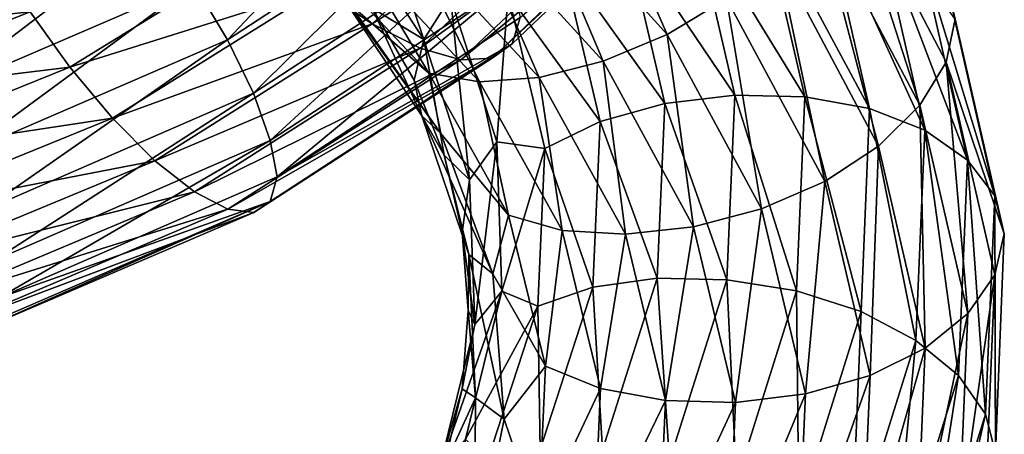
# Model space of a CAD drawing. Header units: metres. Extents: x -109 to 109, y -452 to 89.
# Tile 395 of 656: x 8.93 to 18.96, y -43.82 to -39.58. Entities that reach past the tile are written whole.
import ezdxf

# ---------------------------------------------------------------- set-up
doc = ezdxf.new("R2010")
doc.units = ezdxf.units.M
doc.layers.add('solid_K244270000C71_000_01', color=7, linetype='CONTINUOUS')

msp = doc.modelspace()

# ---------------------------------------------------------------- linework, layer by layer
at = {"layer": 'solid_K244270000C71_000_01'}
for points in [[(10.70479, -39.215691, 769.691162), (13.004382, -37.715309, 771.269043), (11.047223, -39.789955, 769.770935)], [(13.004382, -37.715309, 771.269043), (13.420375, -38.234764, 771.386047), (11.047223, -39.789955, 769.770935)], [(14.62982, -37.683189, 808.142273), (14.080562, -38.129742, 808.098022), (15.528153, -39.734978, 805.925049)], [(16.133881, -39.368835, 805.904358), (14.62982, -37.683189, 808.142273), (15.528153, -39.734978, 805.925049)], [(15.977407, -37.895283, 774.929199), (15.742451, -38.077747, 775.488403), (13.743753, -39.976692, 773.598755)], [(13.948878, -39.833103, 773.024658), (15.977407, -37.895283, 774.929199), (13.743753, -39.976692, 773.598755)], [(14.02994, -39.564186, 772.497437), (15.977407, -37.895283, 774.929199), (13.948878, -39.833103, 773.024658)], [(12.520541, -39.626266, 775.121033), (14.341352, -37.935356, 776.897095), (11.993782, -39.263912, 775.447754)], [(13.047211, -39.787323, 801.267639), (12.181546, -38.45557, 803.136963), (12.440861, -37.981831, 802.719177)], [(13.047211, -39.787323, 801.267639), (12.440861, -37.981831, 802.719177), (13.320754, -39.355991, 800.823364)], [(14.900784, -38.105068, 776.509766), (14.341352, -37.935356, 776.897095), (12.520541, -39.626266, 775.121033)], [(17.299597, -37.967606, 805.026794), (17.045198, -38.451172, 805.433472), (18.101349, -40.45787, 802.965515)], [(18.371511, -40.017433, 802.534973), (17.299597, -37.967606, 805.026794), (18.101349, -40.45787, 802.965515)], [(18.461489, -39.578529, 802.063354), (17.299597, -37.967606, 805.026794), (18.371511, -40.017433, 802.534973)], [(7.44074, -39.150707, 768.73053), (9.868512, -38.126152, 770.00531), (7.767795, -39.731987, 768.464905)], [(9.868512, -38.126152, 770.00531), (10.30228, -38.649265, 769.773682), (7.767795, -39.731987, 768.464905)], [(13.008946, -39.876873, 774.686096), (14.900784, -38.105068, 776.509766), (12.520541, -39.626266, 775.121033)], [(15.376291, -38.150921, 776.02832), (14.900784, -38.105068, 776.509766), (13.008946, -39.876873, 774.686096)], [(15.742451, -38.077747, 775.488403), (15.376291, -38.150921, 776.02832), (13.424082, -39.993359, 774.166138)], [(13.743753, -39.976692, 773.598755), (15.742451, -38.077747, 775.488403), (13.424082, -39.993359, 774.166138)], [(14.080562, -38.129742, 808.098022), (13.48817, -38.488655, 807.905396), (14.874859, -40.009251, 805.804016)], [(15.528153, -39.734978, 805.925049), (14.080562, -38.129742, 808.098022), (14.874859, -40.009251, 805.804016)], [(13.424082, -39.993359, 774.166138), (15.376291, -38.150921, 776.02832), (13.008946, -39.876873, 774.686096)], [(11.047223, -39.789955, 769.770935), (13.420375, -38.234764, 771.386047), (11.311229, -40.335693, 769.99823)], [(13.420375, -38.234764, 771.386047), (13.741095, -38.740086, 771.643982), (11.311229, -40.335693, 769.99823)], [(15.789516, -38.508251, 799.679016), (16.483541, -38.427681, 799.847595), (16.928949, -40.371979, 797.526489)], [(16.483541, -38.427681, 799.847595), (17.127552, -38.459686, 800.137573), (17.590364, -40.491608, 797.741577)], [(16.928949, -40.371979, 797.526489), (16.483541, -38.427681, 799.847595), (17.590364, -40.491608, 797.741577)], [(13.047211, -39.787323, 801.267639), (12.522515, -39.468182, 802.798523), (12.181546, -38.45557, 803.136963)], [(13.48817, -38.488655, 807.905396), (12.895564, -38.738373, 807.583862), (14.221329, -40.175999, 805.555359)], [(14.874859, -40.009251, 805.804016), (13.48817, -38.488655, 807.905396), (14.221329, -40.175999, 805.555359)], [(15.095744, -38.691486, 799.63916), (15.789516, -38.508251, 799.679016), (16.216171, -40.355907, 797.436584)], [(16.216171, -40.355907, 797.436584), (15.789516, -38.508251, 799.679016), (16.928949, -40.371979, 797.526489)], [(17.045198, -38.451172, 805.433472), (16.648737, -38.930119, 805.734375), (17.680323, -40.874969, 803.308105)], [(18.101349, -40.45787, 802.965515), (17.045198, -38.451172, 805.433472), (17.680323, -40.874969, 803.308105)], [(17.127552, -38.459686, 800.137573), (17.675442, -38.609383, 800.536438), (18.153057, -40.713356, 798.074585)], [(17.590364, -40.491608, 797.741577), (17.127552, -38.459686, 800.137573), (18.153057, -40.713356, 798.074585)], [(17.675442, -38.609383, 800.536438), (18.097847, -38.861538, 801.012573), (18.586878, -41.018223, 798.497437)], [(18.153057, -40.713356, 798.074585), (17.675442, -38.609383, 800.536438), (18.586878, -41.018223, 798.497437)], [(7.767795, -39.731987, 768.464905), (10.30228, -38.649265, 769.773682), (8.071283, -40.351238, 768.349792)], [(10.30228, -38.649265, 769.773682), (10.70479, -39.215691, 769.691162), (8.071283, -40.351238, 768.349792)], [(14.452485, -38.967777, 799.735229), (15.095744, -38.691486, 799.63916), (15.503653, -40.440716, 797.473999)], [(15.503653, -40.440716, 797.473999), (15.095744, -38.691486, 799.63916), (16.216171, -40.355907, 797.436584)], [(9.439129, -40.071007, 774.166016), (11.466833, -38.818336, 775.646423), (9.036619, -39.50552, 774.259705)], [(11.993782, -39.263912, 775.447754), (11.466833, -38.818336, 775.646423), (9.439129, -40.071007, 774.166016)], [(11.311229, -40.335693, 769.99823), (13.741095, -38.740086, 771.643982), (11.4811, -40.816521, 770.351868)], [(13.741095, -38.740086, 771.643982), (13.947458, -39.197201, 772.019531), (11.4811, -40.816521, 770.351868)], [(13.098972, -40.131447, 804.734192), (11.877837, -38.831696, 806.634521), (12.290598, -39.421585, 804.941895)], [(12.345662, -38.857651, 807.15271), (11.877837, -38.831696, 806.634521), (13.098972, -40.131447, 804.734192)], [(12.895564, -38.738373, 807.583862), (12.345662, -38.857651, 807.15271), (13.614893, -40.219868, 805.192871)], [(14.221329, -40.175999, 805.555359), (12.895564, -38.738373, 807.583862), (13.614893, -40.219868, 805.192871)], [(9.036619, -39.50552, 774.259705), (8.694186, -38.926998, 774.186768), (6.555312, -39.767448, 772.984802)], [(13.614893, -40.219868, 805.192871), (12.345662, -38.857651, 807.15271), (13.098972, -40.131447, 804.734192)], [(16.648737, -38.930119, 805.734375), (16.133881, -39.368835, 805.904358), (17.133564, -41.236973, 803.535217)], [(17.680323, -40.874969, 803.308105), (16.648737, -38.930119, 805.734375), (17.133564, -41.236973, 803.535217)], [(18.097847, -38.861538, 801.012573), (18.369642, -39.195518, 801.529419), (18.866014, -41.382599, 798.97699)], [(18.586878, -41.018223, 798.497437), (18.097847, -38.861538, 801.012573), (18.866014, -41.382599, 798.97699)], [(13.905725, -39.324314, 799.968079), (14.452485, -38.967777, 799.735229), (14.843012, -40.624054, 797.640381)], [(14.843012, -40.624054, 797.640381), (14.452485, -38.967777, 799.735229), (15.503653, -40.440716, 797.473999)], [(8.071283, -40.351238, 768.349792), (10.70479, -39.215691, 769.691162), (8.329473, -40.969078, 768.400696)], [(10.70479, -39.215691, 769.691162), (11.047223, -39.789955, 769.770935), (8.329473, -40.969078, 768.400696)], [(11.4811, -40.816521, 770.351868), (13.947458, -39.197201, 772.019531), (11.552703, -41.189636, 770.817627)], [(13.947458, -39.197201, 772.019531), (14.02994, -39.564186, 772.497437), (11.552703, -41.189636, 770.817627)], [(18.369642, -39.195518, 801.529419), (18.461489, -39.578529, 802.063354), (18.963657, -41.771263, 799.492188)], [(18.866014, -41.382599, 798.97699), (18.369642, -39.195518, 801.529419), (18.963657, -41.771263, 799.492188)], [(9.872897, -40.588451, 773.921875), (11.993782, -39.263912, 775.447754), (9.439129, -40.071007, 774.166016)], [(12.520541, -39.626266, 775.121033), (11.993782, -39.263912, 775.447754), (9.872897, -40.588451, 773.921875)], [(12.152896, -39.251644, 804.199768), (13.220812, -40.745499, 803.054138), (12.290598, -39.421585, 804.941895)], [(13.028836, -40.566319, 802.326782), (13.220812, -40.745499, 803.054138), (12.152896, -39.251644, 804.199768)], [(13.028836, -40.566319, 802.326782), (12.152896, -39.251644, 804.199768), (12.522515, -39.468182, 802.798523)], [(13.793205, -40.83234, 798.86261), (13.320754, -39.355991, 800.823364), (13.905725, -39.324314, 799.968079)], [(13.793205, -40.83234, 798.86261), (13.905725, -39.324314, 799.968079), (14.281478, -40.899773, 797.931702)], [(14.281478, -40.899773, 797.931702), (13.905725, -39.324314, 799.968079), (14.843012, -40.624054, 797.640381)], [(13.098972, -40.131447, 804.734192), (12.290598, -39.421585, 804.941895), (13.220812, -40.745499, 803.054138)], [(13.514166, -41.219498, 799.333862), (13.047211, -39.787323, 801.267639), (13.320754, -39.355991, 800.823364)], [(13.514166, -41.219498, 799.333862), (13.320754, -39.355991, 800.823364), (13.793205, -40.83234, 798.86261)], [(16.133881, -39.368835, 805.904358), (15.528153, -39.734978, 805.925049), (16.490305, -41.515759, 803.625427)], [(17.133564, -41.236973, 803.535217), (16.133881, -39.368835, 805.904358), (16.490305, -41.515759, 803.625427)], [(6.813502, -40.389294, 773.028503), (9.036619, -39.50552, 774.259705), (6.555312, -39.767448, 772.984802)], [(9.439129, -40.071007, 774.166016), (9.036619, -39.50552, 774.259705), (6.813502, -40.389294, 773.028503)], [(13.028836, -40.566319, 802.326782), (12.522515, -39.468182, 802.798523), (12.947785, -40.202663, 801.767639)], [(13.047211, -39.787323, 801.267639), (12.947785, -40.202663, 801.767639), (12.522515, -39.468182, 802.798523)], [(10.306508, -41.02388, 773.550781), (12.520541, -39.626266, 775.121033), (9.872897, -40.588451, 773.921875)], [(13.008946, -39.876873, 774.686096), (12.520541, -39.626266, 775.121033), (10.306508, -41.02388, 773.550781)], [(11.552703, -41.189636, 770.817627), (14.02994, -39.564186, 772.497437), (13.948878, -39.833103, 773.024658)], [(18.963657, -41.771263, 799.492188), (18.461489, -39.578529, 802.063354), (18.371511, -40.017433, 802.534973)], [(15.528153, -39.734978, 805.925049), (14.874859, -40.009251, 805.804016), (15.796533, -41.698009, 803.581177)], [(16.490305, -41.515759, 803.625427), (15.528153, -39.734978, 805.925049), (15.796533, -41.698009, 803.581177)], [(8.329473, -40.969078, 768.400696), (11.047223, -39.789955, 769.770935), (8.52853, -41.546856, 768.604309)], [(11.047223, -39.789955, 769.770935), (11.311229, -40.335693, 769.99823), (8.52853, -41.546856, 768.604309)], [(13.948878, -39.833103, 773.024658), (13.743753, -39.976692, 773.598755), (11.313417, -41.552231, 771.933289)], [(11.482269, -41.441994, 771.34668), (13.948878, -39.833103, 773.024658), (11.313417, -41.552231, 771.933289)], [(11.552703, -41.189636, 770.817627), (13.948878, -39.833103, 773.024658), (11.482269, -41.441994, 771.34668)], [(13.047211, -39.787323, 801.267639), (13.25429, -40.967258, 800.717224), (12.947785, -40.202663, 801.767639)], [(13.514166, -41.219498, 799.333862), (13.25429, -40.967258, 800.717224), (13.047211, -39.787323, 801.267639)], [(10.708548, -41.343624, 773.075989), (13.008946, -39.876873, 774.686096), (10.306508, -41.02388, 773.550781)], [(13.424082, -39.993359, 774.166138), (13.008946, -39.876873, 774.686096), (10.708548, -41.343624, 773.075989)], [(11.050274, -41.520519, 772.523682), (13.424082, -39.993359, 774.166138), (10.708548, -41.343624, 773.075989)], [(13.743753, -39.976692, 773.598755), (13.424082, -39.993359, 774.166138), (11.050274, -41.520519, 772.523682)], [(11.313417, -41.552231, 771.933289), (13.743753, -39.976692, 773.598755), (11.050274, -41.520519, 772.523682)], [(14.874859, -40.009251, 805.804016), (14.221329, -40.175999, 805.555359), (15.102509, -41.774502, 803.410706)], [(15.796533, -41.698009, 803.581177), (14.874859, -40.009251, 805.804016), (15.102509, -41.774502, 803.410706)], [(18.371511, -40.017433, 802.534973), (18.101349, -40.45787, 802.965515), (18.590473, -42.583839, 800.423584)], [(18.867937, -42.188515, 799.968445), (18.371511, -40.017433, 802.534973), (18.590473, -42.583839, 800.423584)], [(18.963657, -41.771263, 799.492188), (18.371511, -40.017433, 802.534973), (18.867937, -42.188515, 799.968445)], [(7.11699, -41.006977, 772.901245), (9.439129, -40.071007, 774.166016), (6.813502, -40.389294, 773.028503)], [(9.872897, -40.588451, 773.921875), (9.439129, -40.071007, 774.166016), (7.11699, -41.006977, 772.901245)], [(13.910608, -41.57983, 802.727295), (13.098972, -40.131447, 804.734192), (13.220812, -40.745499, 803.054138)], [(13.614893, -40.219868, 805.192871), (13.098972, -40.131447, 804.734192), (13.910608, -41.57983, 802.727295)], [(13.028836, -40.566319, 802.326782), (12.947785, -40.202663, 801.767639), (13.25429, -40.967258, 800.717224)], [(14.221329, -40.175999, 805.555359), (13.614893, -40.219868, 805.192871), (14.458496, -41.736298, 803.122009)], [(14.458496, -41.736298, 803.122009), (13.614893, -40.219868, 805.192871), (13.910608, -41.57983, 802.727295)], [(15.102509, -41.774502, 803.410706), (14.221329, -40.175999, 805.555359), (14.458496, -41.736298, 803.122009)], [(8.52853, -41.546856, 768.604309), (11.311229, -40.335693, 769.99823), (8.656611, -42.046368, 768.940918)], [(11.311229, -40.335693, 769.99823), (11.4811, -40.816521, 770.351868), (8.656611, -42.046368, 768.940918)], [(14.843012, -40.624054, 797.640381), (15.503653, -40.440716, 797.473999), (15.427198, -42.224567, 795.302246)], [(15.427198, -42.224567, 795.302246), (15.503653, -40.440716, 797.473999), (16.136204, -42.239708, 795.187378)], [(15.503653, -40.440716, 797.473999), (16.216171, -40.355907, 797.436584), (16.136204, -42.239708, 795.187378)], [(16.136204, -42.239708, 795.187378), (16.216171, -40.355907, 797.436584), (16.845467, -42.353951, 795.198181)], [(16.216171, -40.355907, 797.436584), (16.928949, -40.371979, 797.526489), (16.845467, -42.353951, 795.198181)], [(16.845467, -42.353951, 795.198181), (16.928949, -40.371979, 797.526489), (17.50362, -42.562607, 795.338196)], [(16.928949, -40.371979, 797.526489), (17.590364, -40.491608, 797.741577), (17.50362, -42.562607, 795.338196)], [(17.50362, -42.562607, 795.338196), (17.590364, -40.491608, 797.741577), (18.063538, -42.857597, 795.605042)], [(17.590364, -40.491608, 797.741577), (18.153057, -40.713356, 798.074585), (18.063538, -42.857597, 795.605042)], [(18.101349, -40.45787, 802.965515), (17.680323, -40.874969, 803.308105), (18.158072, -42.936153, 800.809204)], [(18.590473, -42.583839, 800.423584), (18.101349, -40.45787, 802.965515), (18.158072, -42.936153, 800.809204)], [(7.444046, -41.581757, 772.621765), (9.872897, -40.588451, 773.921875), (7.11699, -41.006977, 772.901245)], [(10.306508, -41.02388, 773.550781), (9.872897, -40.588451, 773.921875), (7.444046, -41.581757, 772.621765)], [(13.028836, -40.566319, 802.326782), (13.752045, -42.17725, 801.094238), (13.220812, -40.745499, 803.054138)], [(13.507727, -41.982327, 800.387573), (13.752045, -42.17725, 801.094238), (13.028836, -40.566319, 802.326782)], [(13.507727, -41.982327, 800.387573), (13.028836, -40.566319, 802.326782), (13.25429, -40.967258, 800.717224)], [(14.281478, -40.899773, 797.931702), (14.843012, -40.624054, 797.640381), (14.769815, -42.313526, 795.539124)], [(14.769815, -42.313526, 795.539124), (14.843012, -40.624054, 797.640381), (15.427198, -42.224567, 795.302246)], [(18.063538, -42.857597, 795.605042), (18.153057, -40.713356, 798.074585), (18.49522, -43.216087, 795.974365)], [(18.153057, -40.713356, 798.074585), (18.586878, -41.018223, 798.497437), (18.49522, -43.216087, 795.974365)], [(8.656611, -42.046368, 768.940918), (11.4811, -40.816521, 770.351868), (8.70806, -42.427155, 769.393982)], [(11.4811, -40.816521, 770.351868), (11.552703, -41.189636, 770.817627), (8.70806, -42.427155, 769.393982)], [(13.910608, -41.57983, 802.727295), (13.220812, -40.745499, 803.054138), (13.752045, -42.17725, 801.094238)], [(13.568233, -42.697426, 797.380981), (13.514166, -41.219498, 799.333862), (13.793205, -40.83234, 798.86261)], [(13.568233, -42.697426, 797.380981), (13.793205, -40.83234, 798.86261), (13.843903, -42.354851, 796.882874)], [(13.843903, -42.354851, 796.882874), (13.793205, -40.83234, 798.86261), (14.281478, -40.899773, 797.931702)], [(13.843903, -42.354851, 796.882874), (14.281478, -40.899773, 797.931702), (14.211052, -42.50721, 795.888977)], [(14.211052, -42.50721, 795.888977), (14.281478, -40.899773, 797.931702), (14.769815, -42.313526, 795.539124)], [(17.680323, -40.874969, 803.308105), (17.133564, -41.236973, 803.535217), (17.596539, -43.217751, 801.095398)], [(18.158072, -42.936153, 800.809204), (17.680323, -40.874969, 803.308105), (17.596539, -43.217751, 801.095398)], [(7.770983, -42.07555, 772.216125), (10.306508, -41.02388, 773.550781), (7.444046, -41.581757, 772.621765)], [(10.708548, -41.343624, 773.075989), (10.306508, -41.02388, 773.550781), (7.770983, -42.07555, 772.216125)], [(13.507727, -41.982327, 800.387573), (13.25429, -40.967258, 800.717224), (13.438592, -41.753262, 799.654663)], [(13.514166, -41.219498, 799.333862), (13.438592, -41.753262, 799.654663), (13.25429, -40.967258, 800.717224)], [(18.49522, -43.216087, 795.974365), (18.586878, -41.018223, 798.497437), (18.77298, -43.611427, 796.416321)], [(18.586878, -41.018223, 798.497437), (18.866014, -41.382599, 798.97699), (18.77298, -43.611427, 796.416321)], [(8.70806, -42.427155, 769.393982), (11.552703, -41.189636, 770.817627), (11.482269, -41.441994, 771.34668)], [(13.568233, -42.697426, 797.380981), (13.438592, -41.753262, 799.654663), (13.514166, -41.219498, 799.333862)], [(17.133564, -41.236973, 803.535217), (16.490305, -41.515759, 803.625427), (16.935898, -43.404915, 801.25769)], [(17.596539, -43.217751, 801.095398), (17.133564, -41.236973, 803.535217), (16.935898, -43.404915, 801.25769)], [(8.074116, -42.450577, 771.710205), (10.708548, -41.343624, 773.075989), (7.770983, -42.07555, 772.216125)], [(11.050274, -41.520519, 772.523682), (10.708548, -41.343624, 773.075989), (8.074116, -42.450577, 771.710205)], [(11.482269, -41.441994, 771.34668), (11.313417, -41.552231, 771.933289), (8.530181, -42.746391, 770.524292)], [(8.657494, -42.663013, 769.927856), (11.482269, -41.441994, 771.34668), (8.530181, -42.746391, 770.524292)], [(8.70806, -42.427155, 769.393982), (11.482269, -41.441994, 771.34668), (8.657494, -42.663013, 769.927856)], [(18.77298, -43.611427, 796.416321), (18.866014, -41.382599, 798.97699), (18.872967, -44.005936, 796.912781)], [(18.866014, -41.382599, 798.97699), (18.963657, -41.771263, 799.492188), (18.872967, -44.005936, 796.912781)], [(8.331774, -42.675854, 771.132751), (11.050274, -41.520519, 772.523682), (8.074116, -42.450577, 771.710205)], [(11.313417, -41.552231, 771.933289), (11.050274, -41.520519, 772.523682), (8.331774, -42.675854, 771.132751)], [(16.490305, -41.515759, 803.625427), (15.796533, -41.698009, 803.581177), (16.223377, -43.490623, 801.29303)], [(16.935898, -43.404915, 801.25769), (16.490305, -41.515759, 803.625427), (16.223377, -43.490623, 801.29303)], [(8.530181, -42.746391, 770.524292), (11.313417, -41.552231, 771.933289), (8.331774, -42.675854, 771.132751)], [(14.286492, -43.120037, 800.663025), (13.910608, -41.57983, 802.727295), (13.752045, -42.17725, 801.094238)], [(14.458496, -41.736298, 803.122009), (13.910608, -41.57983, 802.727295), (14.286492, -43.120037, 800.663025)], [(14.849186, -43.347992, 800.991333), (14.458496, -41.736298, 803.122009), (14.286492, -43.120037, 800.663025)], [(15.102509, -41.774502, 803.410706), (14.458496, -41.736298, 803.122009), (14.849186, -43.347992, 800.991333)], [(15.796533, -41.698009, 803.581177), (15.102509, -41.774502, 803.410706), (15.5106, -43.472378, 801.203552)], [(16.223377, -43.490623, 801.29303), (15.796533, -41.698009, 803.581177), (15.5106, -43.472378, 801.203552)], [(13.507727, -41.982327, 800.387573), (13.438592, -41.753262, 799.654663), (13.499693, -42.551552, 798.587341)], [(13.568233, -42.697426, 797.380981), (13.499693, -42.551552, 798.587341), (13.438592, -41.753262, 799.654663)], [(15.5106, -43.472378, 801.203552), (15.102509, -41.774502, 803.410706), (14.849186, -43.347992, 800.991333)], [(18.872967, -44.005936, 796.912781), (18.963657, -41.771263, 799.492188), (18.867937, -42.188515, 799.968445)], [(13.574927, -43.445599, 798.427551), (13.507727, -41.982327, 800.387573), (13.499693, -42.551552, 798.587341)], [(13.507727, -41.982327, 800.387573), (13.867729, -43.662899, 799.108032), (13.752045, -42.17725, 801.094238)], [(13.574927, -43.445599, 798.427551), (13.867729, -43.662899, 799.108032), (13.507727, -41.982327, 800.387573)], [(14.286492, -43.120037, 800.663025), (13.752045, -42.17725, 801.094238), (13.867729, -43.662899, 799.108032)], [(14.769815, -42.313526, 795.539124), (15.427198, -42.224567, 795.302246), (14.867246, -43.975403, 793.177246)], [(14.867246, -43.975403, 793.177246), (15.427198, -42.224567, 795.302246), (15.550517, -44.088894, 792.987061)], [(15.427198, -42.224567, 795.302246), (16.136204, -42.239708, 795.187378), (15.550517, -44.088894, 792.987061)], [(15.550517, -44.088894, 792.987061), (16.136204, -42.239708, 795.187378), (16.234035, -44.299747, 792.921082)], [(16.136204, -42.239708, 795.187378), (16.845467, -42.353951, 795.198181), (16.234035, -44.299747, 792.921082)], [(18.867937, -42.188515, 799.968445), (18.590473, -42.583839, 800.423584), (18.498798, -44.750889, 797.873169)], [(18.774893, -44.401299, 797.393494), (18.867937, -42.188515, 799.968445), (18.498798, -44.750889, 797.873169)], [(18.872967, -44.005936, 796.912781), (18.867937, -42.188515, 799.968445), (18.774893, -44.401299, 797.393494)], [(14.211052, -42.50721, 795.888977), (14.769815, -42.313526, 795.539124), (14.233724, -43.971508, 793.482605)], [(14.233724, -43.971508, 793.482605), (14.769815, -42.313526, 795.539124), (14.867246, -43.975403, 793.177246)], [(13.207252, -44.164333, 795.454834), (13.843903, -42.354851, 796.882874), (13.470728, -43.865368, 794.931091)], [(13.207252, -44.164333, 795.454834), (13.568233, -42.697426, 797.380981), (13.843903, -42.354851, 796.882874)], [(13.470728, -43.865368, 794.931091), (13.843903, -42.354851, 796.882874), (14.211052, -42.50721, 795.888977)], [(16.234035, -44.299747, 792.921082), (16.845467, -42.353951, 795.198181), (16.868299, -44.596027, 792.987976)], [(16.845467, -42.353951, 795.198181), (17.50362, -42.562607, 795.338196), (16.868299, -44.596027, 792.987976)], [(13.470728, -43.865368, 794.931091), (14.211052, -42.50721, 795.888977), (13.69524, -44.084488, 793.889404)], [(13.69524, -44.084488, 793.889404), (14.211052, -42.50721, 795.888977), (14.233724, -43.971508, 793.482605)], [(13.574927, -43.445599, 798.427551), (13.499693, -42.551552, 798.587341), (13.437052, -43.352871, 797.522949)], [(13.568233, -42.697426, 797.380981), (13.437052, -43.352871, 797.522949), (13.499693, -42.551552, 798.587341)], [(16.868299, -44.596027, 792.987976), (17.50362, -42.562607, 795.338196), (17.407896, -44.963123, 793.190552)], [(17.50362, -42.562607, 795.338196), (18.063538, -42.857597, 795.605042), (17.407896, -44.963123, 793.190552)], [(18.590473, -42.583839, 800.423584), (18.158072, -42.936153, 800.809204), (18.068527, -45.037479, 798.30188)], [(18.498798, -44.750889, 797.873169), (18.590473, -42.583839, 800.423584), (18.068527, -45.037479, 798.30188)], [(13.207252, -44.164333, 795.454834), (13.437052, -43.352871, 797.522949), (13.568233, -42.697426, 797.380981)], [(17.407896, -44.963123, 793.190552), (18.063538, -42.857597, 795.605042), (17.823908, -45.37442, 793.507751)], [(18.158072, -42.936153, 800.809204), (17.596539, -43.217751, 801.095398), (17.509764, -45.237457, 798.647339)], [(18.068527, -45.037479, 798.30188), (18.158072, -42.936153, 800.809204), (17.509764, -45.237457, 798.647339)], [(18.063538, -42.857597, 795.605042), (18.49522, -43.216087, 795.974365), (17.823908, -45.37442, 793.507751)], [(14.216041, -44.69212, 798.591919), (14.286492, -43.120037, 800.663025), (13.867729, -43.662899, 799.108032)], [(14.849186, -43.347992, 800.991333), (14.286492, -43.120037, 800.663025), (14.216041, -44.69212, 798.591919)], [(17.596539, -43.217751, 801.095398), (16.935898, -43.404915, 801.25769), (16.852381, -45.331581, 798.881897)], [(17.509764, -45.237457, 798.647339), (17.596539, -43.217751, 801.095398), (16.852381, -45.331581, 798.881897)], [(17.823908, -45.37442, 793.507751), (18.49522, -43.216087, 795.974365), (18.091587, -45.800285, 793.913147)], [(18.49522, -43.216087, 795.974365), (18.77298, -43.611427, 796.416321), (18.091587, -45.800285, 793.913147)], [(14.775959, -44.992752, 798.853577), (14.849186, -43.347992, 800.991333), (14.216041, -44.69212, 798.591919)], [(15.5106, -43.472378, 801.203552), (14.849186, -43.347992, 800.991333), (14.775959, -44.992752, 798.853577)], [(13.207252, -44.164333, 795.454834), (13.250426, -44.147968, 796.468872), (13.437052, -43.352871, 797.522949)], [(13.228016, -44.899876, 796.492859), (13.564513, -45.146042, 797.142151), (13.574927, -43.445599, 798.427551)], [(13.228016, -44.899876, 796.492859), (13.574927, -43.445599, 798.427551), (13.250426, -44.147968, 796.468872)], [(13.574927, -43.445599, 798.427551), (13.437052, -43.352871, 797.522949), (13.250426, -44.147968, 796.468872)], [(13.574927, -43.445599, 798.427551), (13.564513, -45.146042, 797.142151), (13.867729, -43.662899, 799.108032)], [(16.935898, -43.404915, 801.25769), (16.223377, -43.490623, 801.29303), (16.143373, -45.319214, 798.99707)], [(16.852381, -45.331581, 798.881897), (16.935898, -43.404915, 801.25769), (16.143373, -45.319214, 798.99707)], [(15.434112, -45.20472, 798.989014), (15.5106, -43.472378, 801.203552), (14.775959, -44.992752, 798.853577)], [(16.223377, -43.490623, 801.29303), (15.5106, -43.472378, 801.203552), (15.434112, -45.20472, 798.989014)], [(16.143373, -45.319214, 798.99707), (16.223377, -43.490623, 801.29303), (15.434112, -45.20472, 798.989014)], [(18.091587, -45.800285, 793.913147), (18.77298, -43.611427, 796.416321), (18.19043, -46.201221, 794.390747)], [(18.77298, -43.611427, 796.416321), (18.872967, -44.005936, 796.912781), (18.19043, -46.201221, 794.390747)], [(14.216041, -44.69212, 798.591919), (13.867729, -43.662899, 799.108032), (13.564513, -45.146042, 797.142151)]]:
    msp.add_3dface(points, dxfattribs=at)

doc.saveas('drawing.dxf')
